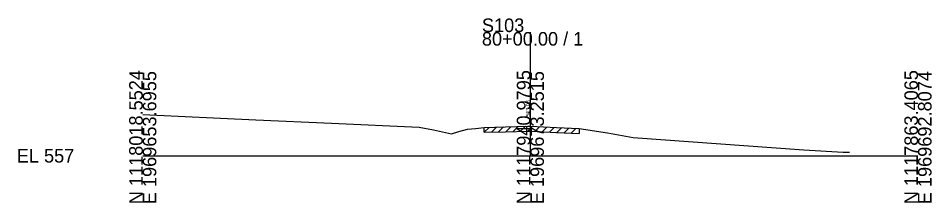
# Model space of a CAD drawing. Extents: x -26 to 163, y -10 to 45020.
# Drawn here: x -25.7 to 162.8, y 38990.3 to 39028.4 of the extents above; entities that cross this region are included whole.
import ezdxf

# ---------------------------------------------------------------- set-up
doc = ezdxf.new("R2010")
doc.units = 0
for name, color, linetype in [('RD_GPK_XS_Cell', 7, 'Continuous'), ('RD_XS_ExGround', 7, 'Continuous'), ('RD_XS_ExPaveRet', 7, 'Continuous'), ('RD_XS_TX_Elev_EX', 7, 'Continuous')]:
    doc.layers.add(name, color=color, linetype=linetype)

msp = doc.modelspace()

# ---------------------------------------------------------------- linework, layer by layer
at = {"layer": 'RD_GPK_XS_Cell'}
for p, q in [((80, 39000), (80, 39025.54)), ((0, 39000), (80, 39000)), ((80, 39000), (160, 39000))]:
    msp.add_line(p, q, dxfattribs=at)
at = {"layer": 'RD_XS_ExGround'}
for p, q in [((0, 39008.51), (23.33, 39007.4)), ((23.33, 39007.4), (38.95, 39006.75)), ((38.95, 39006.75), (57.05, 39005.89)), ((57.05, 39005.89), (60, 39005.34)), ((67.03, 39005.5), (68.7, 39005.66)), ((68.7, 39005.66), (70.45, 39005.84)), ((70.45, 39005.84), (74.85, 39005.96)), ((74.85, 39005.96), (79.48, 39006.1)), ((79.48, 39006.1), (80, 39006.08)), ((80, 39006.08), (85.4, 39005.82)), ((85.4, 39005.82), (90.07, 39005.62)), ((90.07, 39005.62), (95.94, 39004.73)), ((60, 39005.34), (63.69, 39004.56)), ((63.69, 39004.56), (65.25, 39004.99)), ((65.25, 39004.99), (67.03, 39005.5)), ((95.94, 39004.73), (101.25, 39003.79)), ((101.25, 39003.79), (136.45, 39001.26)), ((136.45, 39001.26), (144.59, 39000.72)), ((144.59, 39000.72), (145.87, 39000.78))]:
    msp.add_line(p, q, dxfattribs=at)
at = {"layer": 'RD_XS_ExPaveRet'}
for p, q in [((70.45, 39004.84), (71.48, 39005.86)), ((70.45, 39004.84), (70.45, 39005.84)), ((71.95, 39004.88), (72.98, 39005.9)), ((73.45, 39004.92), (74.48, 39005.95)), ((74.95, 39004.96), (75.98, 39005.99)), ((76.45, 39005.01), (77.48, 39006.04)), ((77.95, 39005.05), (78.98, 39006.09)), ((79.45, 39005.1), (80.4, 39006.06)), ((80.95, 39005.03), (81.9, 39005.99)), ((82.45, 39004.96), (83.4, 39005.92)), ((83.95, 39004.89), (84.9, 39005.84)), ((85.45, 39004.82), (86.41, 39005.78)), ((86.95, 39004.75), (87.91, 39005.71)), ((88.45, 39004.69), (89.41, 39005.65)), ((90.07, 39005.62), (90.07, 39004.62)), ((70.45, 39004.84), (74.85, 39004.96)), ((74.85, 39004.96), (79.48, 39005.1)), ((79.48, 39005.1), (80, 39005.08)), ((80, 39005.08), (85.4, 39004.82)), ((85.4, 39004.82), (90.07, 39004.62))]:
    msp.add_line(p, q, dxfattribs=at)

# ---------------------------------------------------------------- texts
at = {"layer": 'RD_GPK_XS_Cell'}
for s, p in [('S103', (70, 39025.54)), ('80+00.00 / 1', (70, 39022.74)), ('EL 557', (-26, 38998.6))]:
    msp.add_text(s, height=2.8, dxfattribs=at).set_placement(p)
for s, p in [('N 1118018.5524', (0, 38990)), ('E 1969653.6955', (2.8, 38990)), ('N 1117940.9795', (80, 38990)), ('E 1969673.2515', (82.8, 38990)), ('N 1117863.4065', (160, 38990)), ('E 1969692.8074', (162.8, 38990))]:
    msp.add_text(s, height=2.8, rotation=90, dxfattribs=at).set_placement(p)
at = {"layer": 'RD_XS_TX_Elev_EX'}
msp.add_text('563.08', height=0.8, rotation=90, dxfattribs=at).set_placement((79.9, 39008.08))

doc.saveas('drawing.dxf')
